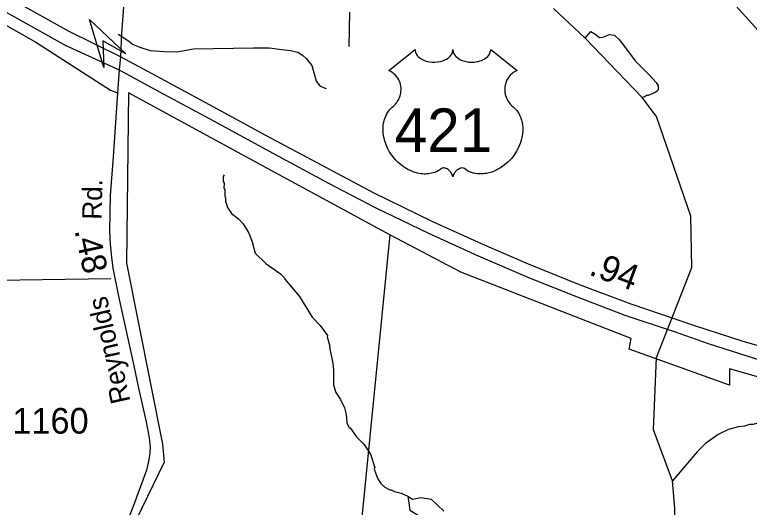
# Model space of a CAD drawing. Extents: x 1547597 to 1699558, y 810033 to 920809.
# Drawn here: x 1584459 to 1588035, y 849417 to 851817 of the extents above; entities that cross this region are included whole.
import ezdxf

# ---------------------------------------------------------------- set-up
doc = ezdxf.new("R2010")
doc.units = 0
for name, color, linetype in [('Exist Boundary Political City Limit New', 7, 'Continuous'), ('Exist Hydrographic Creek Single Shore', 7, 'Continuous'), ('Exist Hydrographic Misc Water Feature', 7, 'Continuous'), ('Exist Road Non-System Type 51', 7, 'Continuous'), ('Exist Road Primary US Divided Attributed', 7, 'Continuous'), ('Exist Road Primary US Mileage Hundredths English Label', 7, 'Continuous'), ('Exist Road Primary US Shield CELL', 7, 'Continuous'), ('Exist Road Primary US Shield Number Label', 7, 'Continuous'), ('Exist Road Secondary Mileage Hundredths English Label', 7, 'Continuous'), ('Exist Road Secondary Structure Standard Bridge Attributed CELL', 7, 'Continuous'), ('Exist Road Secondary Type 51 Attributed', 7, 'Continuous'), ('Exist Road Secondary Type 51 Label', 7, 'Continuous'), ('Exist Road Secondary Type 51 Number Label', 7, 'Continuous'), ('Map Preparation Boundary City Limit Buffer Line', 7, 'Continuous')]:
    doc.layers.add(name, color=color, linetype=linetype)

msp = doc.modelspace()

# ---------------------------------------------------------------- linework, layer by layer
at = {"layer": 'Exist Boundary Political City Limit New'}
for points in [[(1586285.3, 850744.6), (1585671.5, 851077.7), (1585013.1, 851435.6), (1585004.3, 850606.2), (1585178.8, 849724.5), (1585187.5, 849637.2), (1584916, 849079.1), (1584882.2, 848778.6), (1584653.8, 848638.9), (1584649.6, 848550), (1584569.3, 848465.4), (1584662.3, 847915.1), (1585338.9, 848317.2), (1585331.8, 845895.8)], [(1586285.3, 850744.6), (1586149, 849368.8), (1586194, 849301.3), (1586149, 848520.5), (1589110.2, 848410.1), (1589089.5, 848068.3), (1588960.3, 848086.7), (1588988, 847293), (1589035.6, 846614.1)], [(1589412.8, 849462.6), (1588889.5, 849820.6), (1587938.9, 850091.2), (1587938.9, 850012.6), (1587450.6, 850187.2), (1587459.3, 850239.6), (1586630.8, 850562.6), (1586285.3, 850744.6)], [(1589412.8, 849462.6), (1588889.5, 849820.6), (1587938.9, 850091.2), (1587938.9, 850012.6), (1587450.6, 850187.2), (1587459.3, 850239.6), (1586630.8, 850562.6), (1586285.3, 850744.6)], [(1589412.8, 849462.6), (1588889.5, 849820.6), (1587938.9, 850091.2), (1587938.9, 850012.6), (1587450.6, 850187.2), (1587459.3, 850239.6), (1586630.8, 850562.6), (1586285.3, 850744.6)]]:
    msp.add_lwpolyline(points, dxfattribs=at)
at = {"layer": 'Exist Hydrographic Creek Single Shore'}
msp.add_lwpolyline([(1587450.6, 846262.3), (1587508.6, 847345.1), (1587568.8, 847506.5), (1587584.3, 847624.9), (1587505.5, 847754.8), (1587475.2, 847949.3), (1587490.6, 848437.9), (1587647.5, 848910.7), (1587675.5, 849077.6), (1587671.5, 849412.5), (1587660.6, 849546.6), (1587568.6, 849795.4), (1587582.5, 850146.4), (1587755.6, 850586), (1587750.6, 850835.6), (1587582.5, 851321.6), (1587513.4, 851413.4), (1587235.3, 851702.6), (1587081.6, 851847.2)], dxfattribs=at)
at = {"layer": 'Exist Hydrographic Misc Water Feature'}
for points in [[(1587235.3, 851702.6), (1587263.7, 851735), (1587282.5, 851723.6), (1587306.3, 851705.3), (1587322.3, 851707.1), (1587354.5, 851720.7), (1587378.4, 851716.4), (1587402.2, 851694.1), (1587478.9, 851591.2), (1587550, 851520.3), (1587581.6, 851485.9), (1587591.5, 851469.8), (1587591.3, 851453.8), (1587587.2, 851445.9), (1587577.1, 851438), (1587542.9, 851422.4), (1587534.9, 851422.5), (1587526.9, 851416.6), (1587513.4, 851413.4)], [(1585478.7, 851036.6), (1585474.7, 851028.6), (1585474.4, 851004.6), (1585478.3, 850996.6), (1585478, 850972.6), (1585481.9, 850964.6), (1585481.5, 850932.6), (1585485.5, 850924.6), (1585485.3, 850908.6), (1585494.9, 850878.4), (1585514.5, 850848.2), (1585548.2, 850821.8), (1585571.9, 850797.5), (1585599.4, 850752.8), (1585614.9, 850711), (1585630.2, 850654.8), (1585681.6, 850604.2), (1585753, 850555.3), (1585770.8, 850537.1), (1585774.7, 850529.1), (1585845.6, 850444.2), (1585906.4, 850343.5), (1585945.9, 850303), (1585981.4, 850254.6), (1585979.8, 850247.7), (1585992.8, 850202.5), (1585991.5, 850197), (1586007.7, 850118.4), (1586011.3, 850086.3), (1586010.5, 850014.3), (1586022.1, 849976.2), (1586045.7, 849941.9), (1586065.2, 849901.7), (1586072.7, 849869.6), (1586076.3, 849829.6), (1586088, 849805.4), (1586092, 849805.4), (1586122.4, 849761.4), (1586159.1, 849724.6), (1586190.4, 849676.2), (1586211.7, 849612), (1586209.6, 849604), (1586217.3, 849579.9), (1586227, 849555.8), (1586240.8, 849533.7), (1586260.6, 849515.4), (1586284.4, 849503.1), (1586292.3, 849503), (1586308.2, 849494.8), (1586340.1, 849486.4), (1586372, 849472), (1586395.8, 849457.7), (1586436.1, 849465.1), (1586485.6, 849456.6), (1586548.4, 849398.6)], [(1588179.5, 849835.1), (1588132, 849835.7), (1588099.9, 849828.2), (1588081.8, 849828.4), (1588051.8, 849820.7), (1588035.8, 849820.9), (1588011.7, 849813.2), (1587979.6, 849809.7), (1587933.5, 849796.2), (1587883.2, 849772.9), (1587820.7, 849727.7), (1587780.3, 849688.2), (1587660.6, 849546.6)], [(1586372, 849472), (1586382.8, 849403.7), (1586439.2, 849369.8), (1586461.7, 849287), (1586454.2, 849208), (1586446.7, 849155.3), (1586510.6, 849144), (1586540.7, 849091.4), (1586608.4, 849068.8), (1586631, 849098.9), (1586665.6, 849195.5)]]:
    msp.add_lwpolyline(points, dxfattribs=at)
at = {"layer": 'Exist Road Non-System Type 51'}
msp.add_line((1586088.1, 851829.1), (1586085.7, 851661.1), dxfattribs=at)
for points in [[(1584962.8, 851721.7), (1585007.7, 851692.9), (1585036.1, 851670.8), (1585067.9, 851658.4), (1585118.1, 851641.6), (1585186.6, 851638), (1585248.6, 851635.1), (1585329, 851650), (1585621.3, 851655.7), (1585697.3, 851654.7), (1585759.2, 851647.7), (1585801.1, 851643), (1585837.2, 851634.7), (1585860.9, 851620.2), (1585878.6, 851604), (1585906.1, 851569.7), (1585919.5, 851517.4), (1585927, 851495.2), (1585936.9, 851479.2), (1585946.7, 851469), (1585974.7, 851456.6)], [(1584927.7, 850529.5), (1584260.2, 850521), (1584218.3, 850519.4), (1584178.3, 850518)]]:
    msp.add_lwpolyline(points, dxfattribs=at)
at = {"layer": 'Exist Road Primary US Divided Attributed'}
for points in [[(1584974.1, 851611.8), (1584724.8, 851735.3), (1582795.5, 852809.6), (1582416.9, 853010.1), (1582179.2, 853141), (1582040, 853216.5), (1581899.7, 853287.3), (1581755.2, 853359.2), (1581610.1, 853431.2), (1581464.4, 853496.1), (1581249.7, 853586.9), (1581019.1, 853682.4), (1580837.5, 853756.7), (1580615.2, 853838.1), (1580421.7, 853906.5), (1580197, 853983.2), (1578615.9, 854532.9)], [(1578489.7, 854501), (1578601.1, 854463.3), (1580008.3, 853986.7), (1580472.4, 853825.1), (1580622.2, 853773.2), (1580843.4, 853691.9), (1581027.4, 853617.5), (1581220.2, 853535), (1581440.8, 853444.2), (1581580.6, 853375.7), (1581724.5, 853303.8), (1581891.4, 853228.3), (1582021.1, 853157.5), (1582160.3, 853082), (1582406.3, 852952.3), (1582786.1, 852742.3), (1584705.4, 851668.3), (1584967.6, 851548.7)], [(1588492.1, 850088.7), (1588207.1, 850167.1), (1588000.4, 850227), (1587768.7, 850301.9), (1587459.6, 850406.3), (1587208.7, 850500.7), (1586960.7, 850601.5), (1586746.3, 850694.7), (1586494.2, 850808.5), (1586209, 850947.1), (1586056.3, 851027.9), (1585682.1, 851227.8), (1585447.1, 851356.4), (1585152.8, 851515.6), (1584974.1, 851611.8)], [(1584967.6, 851548.7), (1585160.4, 851442.5), (1585409.3, 851309.2), (1585719.2, 851140), (1585983.7, 850997.2), (1586217.3, 850875.7), (1586473.5, 850753.1), (1586714.8, 850642.8), (1586968.9, 850533.7), (1587197.5, 850442.3), (1587428.4, 850353.2), (1587668.7, 850273), (1587834.7, 850215.8), (1588241.9, 850085.2), (1588415.6, 850037.7)]]:
    msp.add_lwpolyline(points, dxfattribs=at)
at = {"layer": 'Exist Road Primary US Shield CELL'}
msp.add_lwpolyline([(1586408, 851646.9), (1586408.4, 851641.6), (1586409.7, 851635.2), (1586410.7, 851632), (1586413.6, 851625.7), (1586418.5, 851618.4), (1586425.3, 851611.2), (1586433, 851604.9), (1586438.1, 851601.5), (1586446.9, 851596.8), (1586456.8, 851592.6), (1586467.9, 851589.4), (1586479.2, 851587.1), (1586491.6, 851585.8), (1586503.8, 851585.6), (1586517.1, 851586.5), (1586531.6, 851589.4), (1586538.4, 851591.1), (1586545.9, 851593.7), (1586552.9, 851596.6), (1586560.6, 851600.7), (1586566.7, 851604.6), (1586571.6, 851608.1), (1586578.4, 851614.7), (1586583.8, 851621.4), (1586586.1, 851625.2), (1586588.1, 851628.9), (1586590.8, 851636.6), (1586591.5, 851640), (1586592.1, 851647.1), (1586592.5, 851641.2), (1586593.1, 851637.5), (1586594.1, 851633.8), (1586595.6, 851629.9), (1586598.4, 851624.5), (1586601.4, 851619.9), (1586607.1, 851613.1), (1586610.7, 851609.8), (1586614, 851607.1), (1586622.7, 851601.1), (1586632.9, 851596), (1586637.9, 851593.8), (1586643.1, 851591.9), (1586649.6, 851590), (1586656.4, 851588.4), (1586663.1, 851587.2), (1586669.9, 851586.2), (1586676.9, 851585.7), (1586682.6, 851585.6), (1586689.6, 851585.6), (1586696, 851586), (1586702.6, 851586.8), (1586709.9, 851588), (1586715.8, 851589.3), (1586723.5, 851591.3), (1586730.5, 851593.8), (1586736.7, 851596.5), (1586744.6, 851600.7), (1586751.1, 851604.7), (1586755.8, 851608.5), (1586761.4, 851613.7), (1586766.7, 851619.8), (1586769.9, 851624.3), (1586772.1, 851628.9), (1586774.1, 851633.8), (1586775.4, 851639), (1586776, 851643.5), (1586776.1, 851647.3), (1586904.7, 851544.8), (1586901.7, 851543.7), (1586894.7, 851540.3), (1586889.1, 851537), (1586880.3, 851530.8), (1586876.5, 851527.3), (1586872.7, 851523.8), (1586869.2, 851520), (1586866.1, 851516.4), (1586862.4, 851511.2), (1586859.1, 851506.1), (1586855.8, 851500.4), (1586853.4, 851495.4), (1586849.5, 851485.1), (1586847.6, 851478.6), (1586846.3, 851473), (1586844.8, 851461.5), (1586844.4, 851456.1), (1586844.4, 851450.7), (1586844.7, 851445), (1586845.3, 851439.5), (1586846.3, 851433.8), (1586847.2, 851428.8), (1586848.8, 851422.6), (1586851, 851415.5), (1586853.9, 851408.6), (1586859.7, 851397.4), (1586867.3, 851386), (1586872.7, 851379.6), (1586878, 851374.2), (1586885.9, 851367.5), (1586890.2, 851363.7), (1586895.2, 851358.7), (1586903.2, 851349.4), (1586906.5, 851345), (1586909.8, 851340), (1586912.8, 851334.9), (1586915.9, 851329.5), (1586918.3, 851324.7), (1586922.8, 851313.7), (1586926.1, 851303), (1586927.6, 851297.3), (1586930, 851284.7), (1586930.9, 851278.5), (1586931.9, 851266.2), (1586932, 851251.3), (1586930.8, 851237.1), (1586928.2, 851220.7), (1586926, 851210.8), (1586922.6, 851199.3), (1586919.3, 851189.4), (1586913.4, 851174.7), (1586908.2, 851164.1), (1586901.5, 851151.6), (1586896.8, 851144.1), (1586891.4, 851136), (1586884.7, 851126.7), (1586876.8, 851116.9), (1586867.3, 851106.5), (1586859.6, 851098.8), (1586849.6, 851089.8), (1586843.5, 851084.8), (1586834.9, 851078.3), (1586823, 851070.4), (1586811.3, 851063.6), (1586801.4, 851058.5), (1586792.6, 851054.7), (1586781.2, 851050.4), (1586762.2, 851045.1), (1586755.3, 851043.7), (1586747.1, 851042.5), (1586739.4, 851041.7), (1586732, 851041.3), (1586721.9, 851041.3), (1586712, 851042), (1586702.6, 851043.4), (1586692.8, 851045.4), (1586682.5, 851048.5), (1586673.2, 851052.1), (1586663.8, 851056.8), (1586647.9, 851066.8), (1586643.3, 851069.2), (1586640.7, 851069.9), (1586634.6, 851070.2), (1586628.8, 851069), (1586622.9, 851066.6), (1586619.3, 851064.7), (1586614.5, 851061.6), (1586610.9, 851058.7), (1586606.5, 851054.6), (1586603.5, 851051.1), (1586601.1, 851048.3), (1586596.7, 851041.3), (1586595.1, 851037.9), (1586593.4, 851033.6), (1586591.9, 851027.2), (1586589.9, 851035.3), (1586587.5, 851040.6), (1586584.8, 851045.1), (1586582, 851049.2), (1586577.5, 851054.3), (1586573.5, 851058.2), (1586568.6, 851062.2), (1586563.4, 851065.3), (1586559.3, 851067.4), (1586555.5, 851068.8), (1586550.9, 851070), (1586547.1, 851070.3), (1586544, 851070.2), (1586539.7, 851069.2), (1586533.9, 851065), (1586528.3, 851061.2), (1586522.3, 851057.5), (1586515.2, 851053.7), (1586510, 851051.3), (1586503.7, 851048.9), (1586496.4, 851046.4), (1586488.5, 851044.4), (1586480.4, 851042.8), (1586473.3, 851041.6), (1586465.6, 851041), (1586458.7, 851040.7), (1586451.5, 851040.8), (1586444.7, 851041.3), (1586436.9, 851042), (1586427.2, 851043.5), (1586419.1, 851045.3), (1586410.6, 851047.6), (1586401.9, 851050.3), (1586392.6, 851053.9), (1586380.9, 851059), (1586372.7, 851063.1), (1586359.9, 851070.5), (1586344.9, 851080.9), (1586333.5, 851090.1), (1586325.2, 851097.6), (1586313, 851110.1), (1586305.8, 851118.2), (1586294.5, 851132.8), (1586287.3, 851143.4), (1586282.6, 851151.1), (1586275.8, 851163.6), (1586272, 851171.4), (1586267.2, 851182.8), (1586263.3, 851193.2), (1586260.1, 851203.1), (1586258.4, 851209.4), (1586256, 851220.4), (1586254.5, 851228.3), (1586253.1, 851239), (1586252.3, 851250.3), (1586252.1, 851260.7), (1586252.4, 851269.4), (1586253.4, 851279.5), (1586255.1, 851290.2), (1586257.1, 851299.4), (1586259, 851306), (1586261.7, 851314), (1586265.3, 851322.9), (1586269.6, 851331.4), (1586273.7, 851338.5), (1586278.8, 851346.1), (1586283.8, 851352.6), (1586290.3, 851359.7), (1586297.2, 851366.3), (1586303.4, 851371.3), (1586310.9, 851378.6), (1586314.8, 851383), (1586319.4, 851389.2), (1586323.1, 851394.9), (1586326.1, 851400), (1586330, 851407.5), (1586332.4, 851413.1), (1586335.3, 851421.8), (1586336.8, 851427.9), (1586338.3, 851435.7), (1586339.3, 851443.1), (1586339.7, 851452.3), (1586339.5, 851459.9), (1586338.5, 851468.8), (1586336.8, 851477.3), (1586334.8, 851484.7), (1586331.6, 851493.2), (1586328.7, 851499.5), (1586323.8, 851507.9), (1586318.3, 851515.7), (1586312.6, 851522.1), (1586306.9, 851527.8), (1586301.5, 851532.1), (1586296.3, 851535.8), (1586289.7, 851539.7), (1586283.4, 851542.8), (1586279.5, 851544.4)], close=True, dxfattribs=at)
at = {"layer": 'Exist Road Secondary Structure Standard Bridge Attributed CELL'}
msp.add_lwpolyline([(1584893.2, 851559.6), (1584824.3, 851793.5), (1585000.9, 851625.4), (1584887.9, 851689.5)], close=True, dxfattribs=at)
at = {"layer": 'Exist Road Secondary Type 51 Attributed'}
for points in [[(1587830.2, 852016.4), (1588637, 851121.9), (1588859.4, 850868.5), (1588995.2, 850718.4), (1589107.6, 850592.7), (1589246, 850467.5), (1589319, 850409.1), (1589387.7, 850365.4), (1589502.5, 850303.4), (1589579.6, 850272.1), (1589754.4, 850232)], [(1584988.8, 851855.3), (1584979.4, 851724.4), (1584974.1, 851611.8)], [(1584268.4, 851843.1), (1584397, 851777.5), (1584563, 851683.1), (1584925.1, 851449), (1584959.3, 851436)], [(1584974.1, 851611.8), (1584967.6, 851548.7)], [(1584967.6, 851548.7), (1584959.3, 851436)], [(1584959.3, 851436), (1584938.1, 851124), (1584924.8, 850935.9), (1584921.9, 850850.4), (1584921, 850761.9), (1584923.9, 850698.8), (1584930.4, 850636.3), (1584937.8, 850582), (1584966.4, 850437.6), (1585039.8, 850106.1), (1585061.9, 849997), (1585100, 849833.6), (1585114.4, 849755.8), (1585118.6, 849710.4), (1585116.8, 849682.7), (1585112.1, 849648.5), (1585100.9, 849598.3), (1585042.2, 849439.1), (1584908, 849091.7), (1584888.6, 849022.1)]]:
    msp.add_lwpolyline(points, dxfattribs=at)
at = {"layer": 'Map Preparation Boundary City Limit Buffer Line'}
for points in [[(1586285.3, 850744.6), (1585671.5, 851077.7), (1585013.1, 851435.6), (1585004.3, 850606.2), (1585178.8, 849724.5), (1585187.5, 849637.2), (1584916, 849079.1), (1584882.2, 848778.6), (1584653.8, 848638.9), (1584649.6, 848550), (1584569.3, 848465.4), (1584662.3, 847915.1), (1585338.9, 848317.2), (1585331.8, 845895.8)], [(1586285.3, 850744.6), (1586149, 849368.8), (1586194, 849301.3), (1586149, 848520.5), (1589110.2, 848410.1), (1589089.5, 848068.3), (1588960.3, 848086.7), (1588988, 847293), (1589035.6, 846614.1)], [(1589412.8, 849462.6), (1588889.5, 849820.6), (1587938.9, 850091.2), (1587938.9, 850012.6), (1587450.6, 850187.2), (1587459.3, 850239.6), (1586630.8, 850562.6), (1586285.3, 850744.6)], [(1589412.8, 849462.6), (1588889.5, 849820.6), (1587938.9, 850091.2), (1587938.9, 850012.6), (1587450.6, 850187.2), (1587459.3, 850239.6), (1586630.8, 850562.6), (1586285.3, 850744.6)], [(1589412.8, 849462.6), (1588889.5, 849820.6), (1587938.9, 850091.2), (1587938.9, 850012.6), (1587450.6, 850187.2), (1587459.3, 850239.6), (1586630.8, 850562.6), (1586285.3, 850744.6)]]:
    msp.add_lwpolyline(points, dxfattribs=at)

# ---------------------------------------------------------------- texts
at = {"layer": 'Exist Road Primary US Mileage Hundredths English Label'}
msp.add_text('.94', height=125, rotation=339.3923, dxfattribs=at).set_placement((1587249, 850552.3))
at = {"layer": 'Exist Road Primary US Shield Number Label'}
msp.add_text('421', height=212.5, dxfattribs=at).set_placement((1586309.2, 851147.6))
at = {"layer": 'Exist Road Secondary Mileage Hundredths English Label'}
msp.add_text('.48', height=120, rotation=282.0675, dxfattribs=at).set_placement((1584749.9, 850766))
at = {"layer": 'Exist Road Secondary Type 51 Label'}
for s, rotation, p in [('Rd.', 89.0468, (1584883.1, 850817.8)), ('Reynolds', 102.6942, (1585023.1, 849934.1))]:
    msp.add_text(s, height=95, rotation=rotation, dxfattribs=at).set_placement(p)
at = {"layer": 'Exist Road Secondary Type 51 Number Label'}
msp.add_text('1160', height=125, dxfattribs=at).set_placement((1584447.6, 849776.3))

doc.saveas('drawing.dxf')
